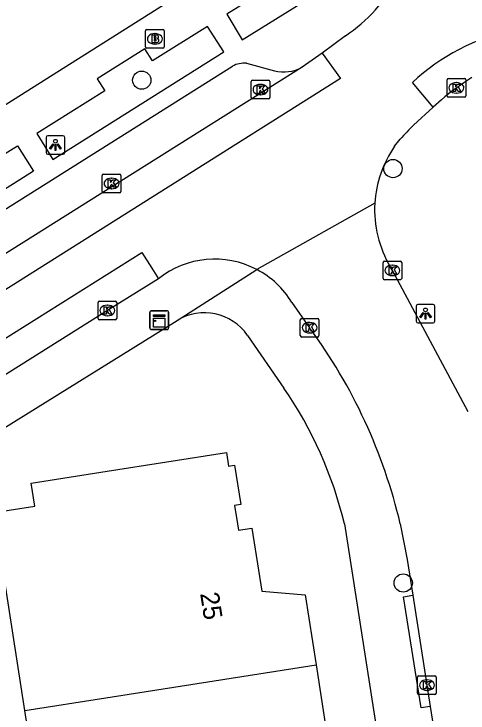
# Model space of a CAD drawing. Extents: x 160077 to 160945, y 386481 to 387498.
# Drawn here: x 160521.21 to 160545.54, y 387239.86 to 387277.35 of the extents above; entities that cross this region are included whole.
import ezdxf

# ---------------------------------------------------------------- set-up
doc = ezdxf.new("R2010")
doc.units = 0
for name, color, linetype in [('IMGEO_Boom', 7, 'Continuous'), ('IMGEO_Brandkraan', 7, 'Continuous'), ('IMGEO_Kast', 7, 'Continuous'), ('IMGEO_Kolk', 7, 'Continuous'), ('IMGEO_Lichtpunt', 7, 'Continuous'), ('IMGEO_Pand', 7, 'Continuous'), ('IMGEO_Pand_nummerreeks', 7, 'Continuous'), ('IMGEO_Rijbaan_lokaal_gesloten', 7, 'Continuous'), ('IMGEO_Rijbaan_lokaal_open', 7, 'Continuous'), ('IMGEO_Voetpad_open', 7, 'Continuous')]:
    doc.layers.add(name, color=color, linetype=linetype)

msp = doc.modelspace()

# ---------------------------------------------------------------- linework, layer by layer
at = {"layer": 'IMGEO_Boom'}
for centre in [(160528.06, 387273.797), (160541.515, 387269.055), (160542.066, 387246.831)]:
    msp.add_circle(centre, 0.489, dxfattribs=at)
at = {"layer": 'IMGEO_Brandkraan'}
for p, q in [((160528.335, 387276.514), (160529.187, 387276.514)), ((160528.26, 387275.588), (160528.26, 387276.44)), ((160528.748, 387276.294), (160528.773, 387276.294)), ((160529.261, 387276.44), (160529.261, 387275.588)), ((160528.771, 387275.734), (160528.746, 387275.734)), ((160529.187, 387275.514), (160528.335, 387275.514))]:
    msp.add_line(p, q, dxfattribs=at)
for points in [[(160528.335, 387276.514), (160529.187, 387276.514)], [(160528.26, 387275.588), (160528.26, 387276.44)], [(160528.608, 387276.214), (160528.608, 387275.814), (160528.821, 387275.814)], [(160528.839, 387276.214), (160528.608, 387276.214)], [(160528.787, 387276.133), (160528.733, 387276.133), (160528.733, 387276.057)], [(160529.261, 387276.44), (160529.261, 387275.588)], [(160528.733, 387276.057), (160528.786, 387276.057)], [(160528.795, 387275.981), (160528.733, 387275.981), (160528.733, 387275.9)], [(160528.733, 387275.9), (160528.795, 387275.9)], [(160529.187, 387275.514), (160528.335, 387275.514)]]:
    msp.add_lwpolyline(points, dxfattribs=at)
for centre, radius, start, end in [((160528.337, 387276.438), 0.0765, 91.552, 178.448), ((160528.337, 387276.438), 0.0765, 91.552, 178.448), ((160529.185, 387276.438), 0.0765, 1.552, 88.448), ((160529.185, 387276.438), 0.0765, 1.552, 88.448), ((160528.788, 387276.095), 0.0379, 267.8285, 90.9355), ((160528.843, 387276.069), 0.145, 59.4692, 91.5367), ((160528.868, 387276.116), 0.0922, 285.5137, 58.1501), ((160528.796, 387275.94), 0.0404, 269.8759, 90.5077), ((160528.827, 387276.065), 0.251, 268.6676, 293.5347), ((160528.873, 387275.924), 0.105, 301.3115, 78.989), ((160528.337, 387275.59), 0.0765, 181.552, 268.448), ((160528.337, 387275.59), 0.0765, 181.552, 268.448), ((160529.185, 387275.59), 0.0765, 271.552, 358.448), ((160529.185, 387275.59), 0.0765, 271.552, 358.448)]:
    msp.add_arc(centre, radius, start, end, dxfattribs=at)
for centre, major_axis, ratio, start_param, end_param in [((160528.747, 387276.014), (-0.387, 0.002), 0.722429, 4.712389, 7.853982), ((160528.772, 387276.014), (-0.39, 0.002), 0.717154, 1.570796, 4.712389)]:
    msp.add_ellipse(centre, major_axis=major_axis, ratio=ratio, start_param=start_param, end_param=end_param, dxfattribs=at)
at = {"layer": 'IMGEO_Kast'}
for p, q in [((160528.494, 387260.5), (160528.494, 387261.341)), ((160528.494, 387261.341), (160528.494, 387260.5)), ((160528.569, 387261.425), (160529.41, 387261.425)), ((160529.41, 387261.425), (160528.569, 387261.425)), ((160529.494, 387261.35), (160529.494, 387260.509)), ((160529.494, 387260.509), (160529.494, 387261.35)), ((160529.419, 387260.425), (160528.578, 387260.425)), ((160528.578, 387260.425), (160529.419, 387260.425))]:
    msp.add_line(p, q, dxfattribs=at)
for points in [[(160528.689, 387261.215), (160529.289, 387261.215), (160529.289, 387261.13), (160528.689, 387261.13), (160528.689, 387261.215)], [(160528.689, 387261.04), (160529.289, 387261.04), (160529.289, 387260.551), (160528.689, 387260.551), (160528.689, 387261.04)]]:
    msp.add_lwpolyline(points, dxfattribs=at)
msp.add_circle((160528.773, 387260.889), 0.0377, dxfattribs=at)
for centre, start, end in [((160528.572, 387261.347), 92.4484, 184.2845), ((160528.572, 387261.347), 92.4484, 184.2845), ((160529.416, 387261.347), 2.4484, 94.2845), ((160529.416, 387261.347), 2.4484, 94.2845), ((160528.572, 387260.503), 182.4484, 274.2845), ((160528.572, 387260.503), 182.4484, 274.2845), ((160529.416, 387260.503), 272.4484, 4.2845), ((160529.416, 387260.503), 272.4484, 4.2845)]:
    msp.add_arc(centre, 0.0779, start, end, dxfattribs=at)
at = {"layer": 'IMGEO_Kolk'}
for p, q in [((160544.491, 387273.884), (160545.343, 387273.884)), ((160533.919, 387272.865), (160533.919, 387273.717)), ((160533.994, 387273.791), (160534.846, 387273.791)), ((160534.407, 387273.571), (160534.432, 387273.571)), ((160534.92, 387273.717), (160534.92, 387272.865)), ((160544.416, 387272.958), (160544.416, 387273.81)), ((160544.904, 387273.664), (160544.929, 387273.664)), ((160545.417, 387273.81), (160545.417, 387272.958)), ((160544.927, 387273.104), (160544.902, 387273.104)), ((160534.846, 387272.791), (160533.994, 387272.791)), ((160534.43, 387273.011), (160534.405, 387273.011)), ((160545.343, 387272.884), (160544.491, 387272.884)), ((160525.94, 387267.83), (160525.94, 387268.682)), ((160526.015, 387268.756), (160526.867, 387268.756)), ((160526.941, 387268.682), (160526.941, 387267.83)), ((160526.428, 387268.536), (160526.453, 387268.536)), ((160526.451, 387267.976), (160526.426, 387267.976)), ((160526.867, 387267.756), (160526.015, 387267.756)), ((160540.986, 387263.168), (160540.986, 387264.02)), ((160541.061, 387264.094), (160541.913, 387264.094)), ((160541.474, 387263.874), (160541.499, 387263.874)), ((160541.987, 387264.02), (160541.987, 387263.168)), ((160541.913, 387263.094), (160541.061, 387263.094)), ((160541.497, 387263.314), (160541.472, 387263.314)), ((160525.718, 387261.019), (160525.718, 387261.871)), ((160525.793, 387261.945), (160526.645, 387261.945)), ((160526.719, 387261.871), (160526.719, 387261.019)), ((160526.206, 387261.725), (160526.231, 387261.725)), ((160526.229, 387261.165), (160526.204, 387261.165)), ((160526.645, 387260.945), (160525.793, 387260.945)), ((160536.553, 387260.096), (160536.553, 387260.948)), ((160536.628, 387261.022), (160537.48, 387261.022)), ((160537.041, 387260.802), (160537.066, 387260.802)), ((160537.554, 387260.948), (160537.554, 387260.096)), ((160537.48, 387260.022), (160536.628, 387260.022)), ((160537.064, 387260.242), (160537.039, 387260.242)), ((160542.835, 387240.926), (160542.835, 387241.778)), ((160542.91, 387241.852), (160543.762, 387241.852)), ((160543.323, 387241.632), (160543.348, 387241.632)), ((160543.836, 387241.778), (160543.836, 387240.926)), ((160543.346, 387241.072), (160543.321, 387241.072)), ((160543.762, 387240.852), (160542.91, 387240.852))]:
    msp.add_line(p, q, dxfattribs=at)
for points in [[(160544.491, 387273.884), (160545.343, 387273.884)], [(160533.919, 387272.865), (160533.919, 387273.717)], [(160533.994, 387273.791), (160534.846, 387273.791)], [(160534.24, 387273.491), (160534.363, 387273.491), (160534.363, 387273.34), (160534.493, 387273.491), (160534.657, 387273.491), (160534.511, 387273.34), (160534.664, 387273.091), (160534.512, 387273.091), (160534.427, 387273.255), (160534.363, 387273.188), (160534.363, 387273.091), (160534.24, 387273.091), (160534.24, 387273.491)], [(160534.92, 387273.717), (160534.92, 387272.865)], [(160544.416, 387272.958), (160544.416, 387273.81)], [(160544.737, 387273.584), (160544.86, 387273.584), (160544.86, 387273.433), (160544.99, 387273.584), (160545.154, 387273.584), (160545.008, 387273.433), (160545.161, 387273.184), (160545.009, 387273.184), (160544.924, 387273.348), (160544.86, 387273.281), (160544.86, 387273.184), (160544.737, 387273.184), (160544.737, 387273.584)], [(160545.417, 387273.81), (160545.417, 387272.958)], [(160534.846, 387272.791), (160533.994, 387272.791)], [(160545.343, 387272.884), (160544.491, 387272.884)], [(160525.94, 387267.83), (160525.94, 387268.682)], [(160526.015, 387268.756), (160526.867, 387268.756)], [(160526.941, 387268.682), (160526.941, 387267.83)], [(160526.261, 387268.456), (160526.384, 387268.456), (160526.384, 387268.305), (160526.514, 387268.456), (160526.678, 387268.456), (160526.532, 387268.305), (160526.685, 387268.056), (160526.533, 387268.056), (160526.448, 387268.22), (160526.384, 387268.153), (160526.384, 387268.056), (160526.261, 387268.056), (160526.261, 387268.456)], [(160526.867, 387267.756), (160526.015, 387267.756)], [(160540.986, 387263.168), (160540.986, 387264.02)], [(160541.061, 387264.094), (160541.913, 387264.094)], [(160541.307, 387263.794), (160541.43, 387263.794), (160541.43, 387263.643), (160541.56, 387263.794), (160541.724, 387263.794), (160541.578, 387263.643), (160541.731, 387263.394), (160541.579, 387263.394), (160541.494, 387263.558), (160541.43, 387263.491), (160541.43, 387263.394), (160541.307, 387263.394), (160541.307, 387263.794)], [(160541.987, 387264.02), (160541.987, 387263.168)], [(160541.913, 387263.094), (160541.061, 387263.094)], [(160525.718, 387261.019), (160525.718, 387261.871)], [(160525.793, 387261.945), (160526.645, 387261.945)], [(160526.719, 387261.871), (160526.719, 387261.019)], [(160526.039, 387261.645), (160526.162, 387261.645), (160526.162, 387261.494), (160526.292, 387261.645), (160526.456, 387261.645), (160526.31, 387261.494), (160526.463, 387261.245), (160526.311, 387261.245), (160526.226, 387261.409), (160526.162, 387261.342), (160526.162, 387261.245), (160526.039, 387261.245), (160526.039, 387261.645)], [(160526.645, 387260.945), (160525.793, 387260.945)], [(160536.553, 387260.096), (160536.553, 387260.948)], [(160536.628, 387261.022), (160537.48, 387261.022)], [(160536.874, 387260.722), (160536.997, 387260.722), (160536.997, 387260.571), (160537.127, 387260.722), (160537.291, 387260.722), (160537.145, 387260.571), (160537.298, 387260.322), (160537.146, 387260.322), (160537.061, 387260.486), (160536.997, 387260.419), (160536.997, 387260.322), (160536.874, 387260.322), (160536.874, 387260.722)], [(160537.554, 387260.948), (160537.554, 387260.096)], [(160537.48, 387260.022), (160536.628, 387260.022)], [(160542.835, 387240.926), (160542.835, 387241.778)], [(160542.91, 387241.852), (160543.762, 387241.852)], [(160543.836, 387241.778), (160543.836, 387240.926)], [(160543.156, 387241.552), (160543.279, 387241.552), (160543.279, 387241.401), (160543.409, 387241.552), (160543.573, 387241.552), (160543.427, 387241.401), (160543.58, 387241.152), (160543.428, 387241.152), (160543.343, 387241.316), (160543.279, 387241.249), (160543.279, 387241.152), (160543.156, 387241.152), (160543.156, 387241.552)], [(160543.762, 387240.852), (160542.91, 387240.852)]]:
    msp.add_lwpolyline(points, dxfattribs=at)
for centre, start, end in [((160544.493, 387273.808), 91.552, 178.448), ((160544.493, 387273.808), 91.552, 178.448), ((160545.341, 387273.808), 1.552, 88.448), ((160545.341, 387273.808), 1.552, 88.448), ((160533.996, 387273.715), 91.552, 178.448), ((160533.996, 387273.715), 91.552, 178.448), ((160534.844, 387273.715), 1.552, 88.448), ((160534.844, 387273.715), 1.552, 88.448), ((160533.996, 387272.867), 181.552, 268.448), ((160533.996, 387272.867), 181.552, 268.448), ((160534.844, 387272.867), 271.552, 358.448), ((160534.844, 387272.867), 271.552, 358.448), ((160544.493, 387272.96), 181.552, 268.448), ((160544.493, 387272.96), 181.552, 268.448), ((160545.341, 387272.96), 271.552, 358.448), ((160545.341, 387272.96), 271.552, 358.448), ((160526.017, 387268.68), 91.552, 178.448), ((160526.017, 387268.68), 91.552, 178.448), ((160526.865, 387268.68), 1.552, 88.448), ((160526.865, 387268.68), 1.552, 88.448), ((160526.017, 387267.832), 181.552, 268.448), ((160526.017, 387267.832), 181.552, 268.448), ((160526.865, 387267.832), 271.552, 358.448), ((160526.865, 387267.832), 271.552, 358.448), ((160541.063, 387264.018), 91.552, 178.448), ((160541.063, 387264.018), 91.552, 178.448), ((160541.911, 387264.018), 1.552, 88.448), ((160541.911, 387264.018), 1.552, 88.448), ((160541.063, 387263.17), 181.552, 268.448), ((160541.063, 387263.17), 181.552, 268.448), ((160541.911, 387263.17), 271.552, 358.448), ((160541.911, 387263.17), 271.552, 358.448), ((160525.795, 387261.869), 91.552, 178.448), ((160525.795, 387261.869), 91.552, 178.448), ((160526.643, 387261.869), 1.552, 88.448), ((160526.643, 387261.869), 1.552, 88.448), ((160525.795, 387261.021), 181.552, 268.448), ((160525.795, 387261.021), 181.552, 268.448), ((160526.643, 387261.021), 271.552, 358.448), ((160526.643, 387261.021), 271.552, 358.448), ((160536.63, 387260.946), 91.552, 178.448), ((160536.63, 387260.946), 91.552, 178.448), ((160537.478, 387260.946), 1.552, 88.448), ((160537.478, 387260.946), 1.552, 88.448), ((160536.63, 387260.098), 181.552, 268.448), ((160536.63, 387260.098), 181.552, 268.448), ((160537.478, 387260.098), 271.552, 358.448), ((160537.478, 387260.098), 271.552, 358.448), ((160542.912, 387241.776), 91.552, 178.448), ((160542.912, 387241.776), 91.552, 178.448), ((160543.76, 387241.776), 1.552, 88.448), ((160543.76, 387241.776), 1.552, 88.448), ((160542.912, 387240.928), 181.552, 268.448), ((160542.912, 387240.928), 181.552, 268.448), ((160543.76, 387240.928), 271.552, 358.448), ((160543.76, 387240.928), 271.552, 358.448)]:
    msp.add_arc(centre, 0.0765, start, end, dxfattribs=at)
for centre, major_axis, ratio, start_param, end_param in [((160534.406, 387273.291), (-0.387, 0.002), 0.722429, 4.712389, 7.853982), ((160534.431, 387273.291), (-0.39, 0.002), 0.717154, 1.570796, 4.712389), ((160544.903, 387273.384), (-0.387, 0.002), 0.722429, 4.712389, 7.853982), ((160544.928, 387273.384), (-0.39, 0.002), 0.717154, 1.570796, 4.712389), ((160526.427, 387268.256), (-0.387, 0.002), 0.722429, 4.712389, 7.853982), ((160526.452, 387268.256), (-0.39, 0.002), 0.717154, 1.570796, 4.712389), ((160541.473, 387263.594), (-0.387, 0.002), 0.722429, 4.712389, 7.853982), ((160541.498, 387263.594), (-0.39, 0.002), 0.717154, 1.570796, 4.712389), ((160526.205, 387261.445), (-0.387, 0.002), 0.722429, 4.712389, 7.853982), ((160526.23, 387261.445), (-0.39, 0.002), 0.717154, 1.570796, 4.712389), ((160537.04, 387260.522), (-0.387, 0.002), 0.722429, 4.712389, 7.853982), ((160537.065, 387260.522), (-0.39, 0.002), 0.717154, 1.570796, 4.712389), ((160543.322, 387241.352), (-0.387, 0.002), 0.722429, 4.712389, 7.853982), ((160543.347, 387241.352), (-0.39, 0.002), 0.717154, 1.570796, 4.712389)]:
    msp.add_ellipse(centre, major_axis=major_axis, ratio=ratio, start_param=start_param, end_param=end_param, dxfattribs=at)
at = {"layer": 'IMGEO_Lichtpunt'}
for p, q in [((160522.937, 387270.723), (160522.937, 387269.916)), ((160522.937, 387270.723), (160522.937, 387269.916)), ((160523.839, 387270.818), (160523.031, 387270.818)), ((160523.839, 387270.818), (160523.031, 387270.818)), ((160523.933, 387269.916), (160523.933, 387270.723)), ((160523.933, 387269.916), (160523.933, 387270.723)), ((160523.031, 387269.822), (160523.839, 387269.822)), ((160523.031, 387269.822), (160523.839, 387269.822)), ((160542.762, 387261.677), (160542.762, 387260.87)), ((160542.762, 387261.677), (160542.762, 387260.87)), ((160543.664, 387261.772), (160542.856, 387261.772)), ((160543.664, 387261.772), (160542.856, 387261.772)), ((160543.758, 387260.87), (160543.758, 387261.677)), ((160543.758, 387260.87), (160543.758, 387261.677)), ((160542.856, 387260.776), (160543.664, 387260.776)), ((160542.856, 387260.776), (160543.664, 387260.776))]:
    msp.add_line(p, q, dxfattribs=at)
for points in [[(160523.311, 387270.387), (160523.35, 387270.359), (160523.162, 387270.097), (160523.124, 387270.124), (160523.311, 387270.387)], [(160523.413, 387270.339), (160523.46, 387270.339), (160523.46, 387270.017), (160523.413, 387270.017), (160523.413, 387270.339)], [(160523.523, 387270.359), (160523.561, 387270.386), (160523.748, 387270.124), (160523.709, 387270.096), (160523.523, 387270.359)], [(160543.136, 387261.341), (160543.175, 387261.313), (160542.987, 387261.051), (160542.949, 387261.078), (160543.136, 387261.341)], [(160543.238, 387261.293), (160543.285, 387261.293), (160543.285, 387260.971), (160543.238, 387260.971), (160543.238, 387261.293)], [(160543.348, 387261.313), (160543.386, 387261.34), (160543.573, 387261.078), (160543.534, 387261.05), (160543.348, 387261.313)]]:
    msp.add_lwpolyline(points, dxfattribs=at)
for centre in [(160523.436, 387270.521), (160543.261, 387261.475)]:
    msp.add_circle(centre, 0.0994, dxfattribs=at)
for centre, start, end in [((160523.031, 387270.723), 90, 180), ((160523.031, 387270.723), 90, 180), ((160523.839, 387270.723), 0, 90), ((160523.839, 387270.723), 0, 90), ((160523.031, 387269.916), 180, 270), ((160523.031, 387269.916), 180, 270), ((160523.839, 387269.916), 270, 0), ((160523.839, 387269.916), 270, 360), ((160542.856, 387261.677), 90, 180), ((160542.856, 387261.677), 90, 180), ((160543.664, 387261.677), 0, 90), ((160543.664, 387261.677), 0, 90), ((160542.856, 387260.87), 180, 270), ((160542.856, 387260.87), 180, 270), ((160543.664, 387260.87), 270, 0), ((160543.664, 387260.87), 270, 360)]:
    msp.add_arc(centre, 0.0946, start, end, dxfattribs=at)
at = {"layer": 'IMGEO_Pand'}
for points in [[(160521.799, 387239.997), (160520.14, 387250.602), (160522.324, 387250.944), (160522.129, 387252.189), (160526.2, 387252.825), (160532.602, 387253.826), (160532.715, 387253.1), (160533.03, 387253.149), (160533.359, 387251.045), (160533.033, 387250.994), (160533.188, 387250), (160533.241, 387249.658), (160533.956, 387249.77), (160534.484, 387246.397), (160536.808, 387246.192), (160537.395, 387242.436)], [(160521.799, 387239.997), (160526.138, 387240.676), (160537.395, 387242.436)], [(160537.395, 387242.436), (160538.015, 387238.47), (160535.817, 387237.673), (160536.286, 387234.673)], [(160523.315, 387232.644), (160523.282, 387232.859), (160516.313, 387231.77), (160515.775, 387235.296), (160522.361, 387236.311), (160521.799, 387239.997)]]:
    msp.add_lwpolyline(points, dxfattribs=at)
at = {"layer": 'IMGEO_Rijbaan_lokaal_gesloten'}
for points in [[(160537.726, 387275.248), (160538.711, 387273.886), (160492.532, 387244.753)], [(160537.726, 387275.248), (160536.646, 387274.503)], [(160536.646, 387274.503), (160491.623, 387246.16)], [(160543.667, 387272.357), (160542.563, 387273.681)], [(160544.109, 387272.74), (160543.667, 387272.357)], [(160493.674, 387242.932), (160528.069, 387264.554), (160528.603, 387263.706), (160528.952, 387263.15)], [(160528.952, 387263.15), (160526.219, 387261.445), (160513.159, 387253.217), (160501.954, 387246.167)]]:
    msp.add_lwpolyline(points, dxfattribs=at)
for centre, radius, start, end in [((160550.477, 387265.117), 11.661, 102.5763, 132.7412), ((160551.458, 387264.349), 11.154, 120.7777, 131.2106)]:
    msp.add_arc(centre, radius, start, end, dxfattribs=at)
at = {"layer": 'IMGEO_Rijbaan_lokaal_open'}
for points in [[(160538.97, 387276.179), (160537.726, 387275.248)], [(160533.666, 387274.713), (160535.169, 387274.304)], [(160493.119, 387249.472), (160532.919, 387274.551)], [(160542.614, 387271.383), (160543.667, 387272.357)], [(160541.601, 387270.252), (160541.909, 387270.631)], [(160540.544, 387267.193), (160534.222, 387263.639)], [(160545.537, 387256.017), (160541.487, 387263.594), (160541.373, 387263.794)], [(160536.104, 387261.874), (160537.054, 387260.522)], [(160541.909, 387250), (160542.279, 387248.083), (160542.579, 387246.171)], [(160542.579, 387246.171), (160543.513, 387240.213)], [(160543.513, 387240.213), (160544.791, 387232.064)]]:
    msp.add_lwpolyline(points, dxfattribs=at)
for centre, radius, start, end in [((160534.688, 387282.729), 7.825, 303.1737, 334.3622), ((160533.588, 387273.267), 1.448, 86.9299, 117.5423), ((160535.672, 387276.154), 1.917, 254.7978, 300.549), ((160550.391, 387263.385), 11.156, 134.1996, 139.4956), ((160546.502, 387266.846), 5.968, 145.2053, 176.6708), ((160546.503, 387266.846), 5.97, 176.6666, 210.7466), ((160531.963, 387259.341), 4.856, 62.2778, 128.3248), ((160531.959, 387259.34), 4.859, 31.4392, 62.2358), ((160513.68, 387243.356), 29, 13.2443, 36.2942)]:
    msp.add_arc(centre, radius, start, end, dxfattribs=at)
at = {"layer": 'IMGEO_Voetpad_open'}
for points in [[(160487.15, 387251.24), (160500, 387259.367), (160536.831, 387282.662)], [(160537.237, 387280.217), (160532.623, 387277.331), (160533.444, 387275.969), (160538.041, 387278.843)], [(160532.453, 387275.32), (160531.581, 387276.676), (160528.632, 387274.828), (160528.223, 387275.47), (160525.675, 387273.861), (160526.076, 387273.227), (160522.444, 387270.933), (160523.302, 387269.546), (160532.453, 387275.32)], [(160512.382, 387264.639), (160516.628, 387267.3), (160516.222, 387267.934), (160518.532, 387269.371), (160518.931, 387268.75), (160521.403, 387270.283), (160522.26, 387268.91), (160513.249, 387263.217), (160512.382, 387264.639)], [(160529.957, 387260.911), (160529.957, 387260.915), (160534.222, 387263.639)], [(160509.404, 387248.131), (160512.41, 387250), (160529.957, 387260.911)], [(160533.725, 387260.112), (160535.675, 387257.279)], [(160538.915, 387250), (160553.452, 387156.678)], [(160543.513, 387240.213), (160543.019, 387240.137), (160542.085, 387246.095), (160542.579, 387246.171)]]:
    msp.add_lwpolyline(points, dxfattribs=at)
for centre, radius, start, end in [((160531.42, 387258.525), 2.798, 34.5389, 121.5167), ((160517.629, 387244.886), 21.892, 13.5098, 34.4794)]:
    msp.add_arc(centre, radius, start, end, dxfattribs=at)

# ---------------------------------------------------------------- texts
at = {"layer": 'IMGEO_Pand_nummerreeks'}
msp.add_text('25', height=1, rotation=278.8684, dxfattribs=at).set_placement((160531.183, 387246.266))

doc.saveas('drawing.dxf')
